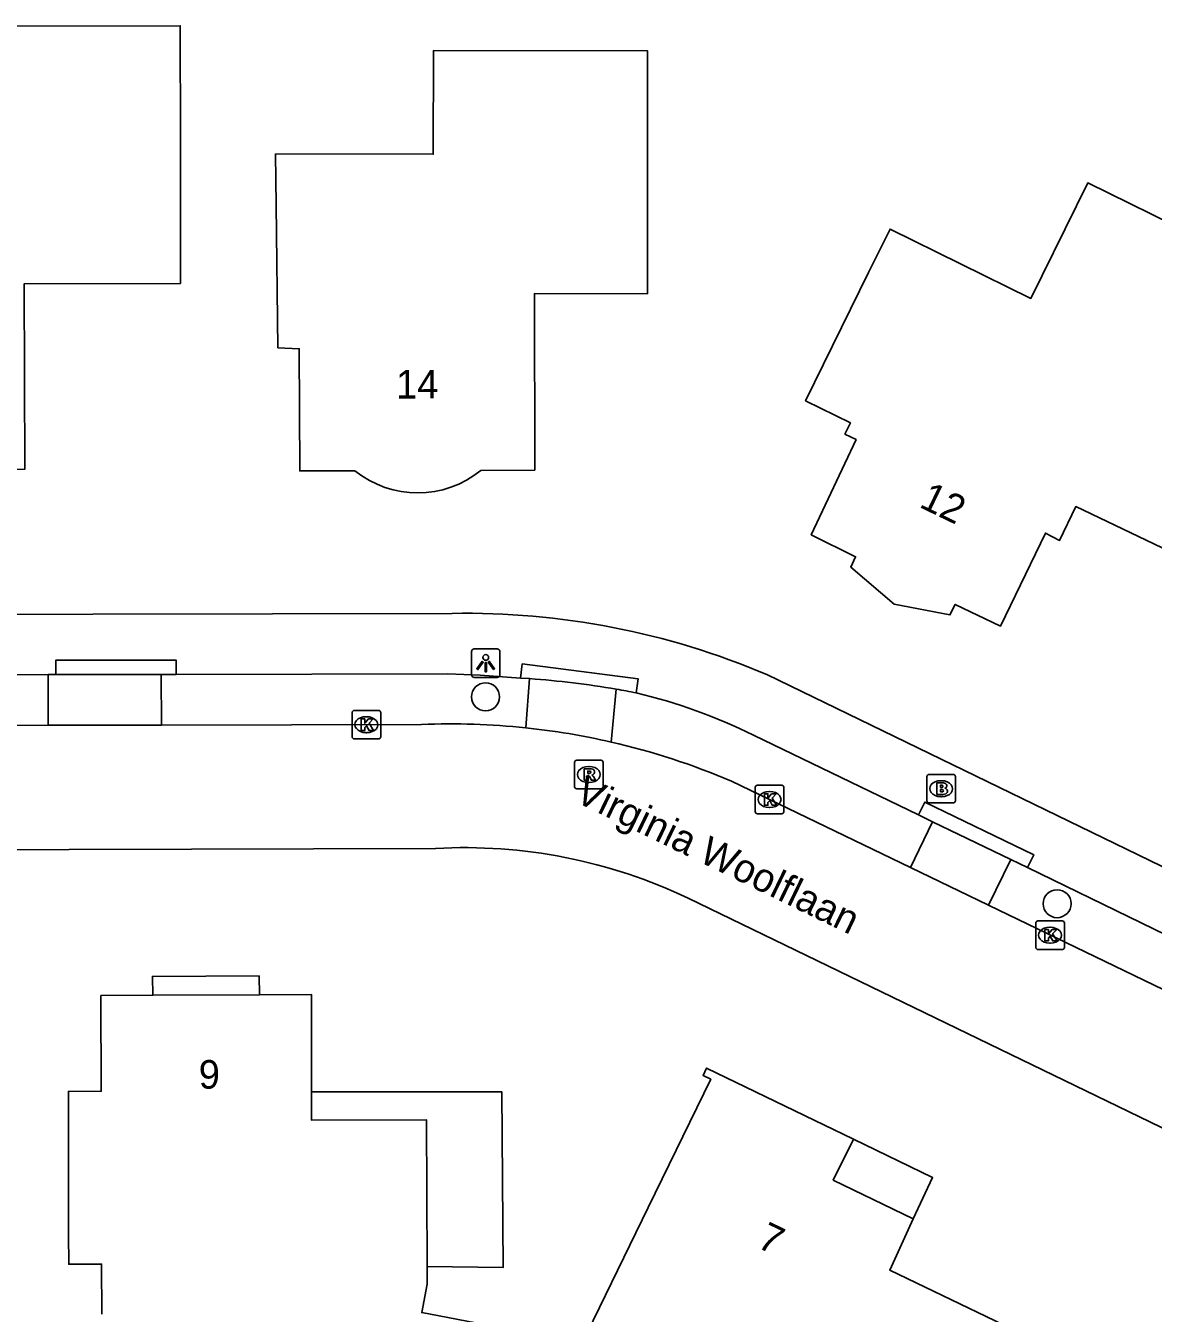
# Model space of a CAD drawing. Extents: x 160457 to 162082, y 388340 to 389736.
# Drawn here: x 161147.57 to 161187.04, y 388607.31 to 388652.4 of the extents above; entities that cross this region are included whole.
import ezdxf

# ---------------------------------------------------------------- set-up
doc = ezdxf.new("R2010")
doc.units = 0
for name, color, linetype in [('IMGEO_Boom', 7, 'Continuous'), ('IMGEO_Brandkraan', 7, 'Continuous'), ('IMGEO_Kolk', 7, 'Continuous'), ('IMGEO_Lichtpunt', 7, 'Continuous'), ('IMGEO_Openbare_ruimte_label', 7, 'Continuous'), ('IMGEO_Pand', 7, 'Continuous'), ('IMGEO_Pand_nummerreeks', 7, 'Continuous'), ('IMGEO_Pand_overbouw', 7, 'Continuous'), ('IMGEO_Parkeervlak_open', 7, 'Continuous'), ('IMGEO_Rijbaan_lokaal_open', 7, 'Continuous'), ('IMGEO_Rioolput', 7, 'Continuous'), ('IMGEO_Voetpad_open', 7, 'Continuous')]:
    doc.layers.add(name, color=color, linetype=linetype)

msp = doc.modelspace()

# ---------------------------------------------------------------- linework, layer by layer
at = {"layer": 'IMGEO_Boom'}
for centre in [(161163.664, 388628.895), (161183.678, 388621.652)]:
    msp.add_circle(centre, 0.489, dxfattribs=at)
at = {"layer": 'IMGEO_Brandkraan'}
for p, q in [((161179.118, 388625.254), (161179.118, 388626.106)), ((161179.193, 388626.18), (161180.045, 388626.18)), ((161179.606, 388625.96), (161179.631, 388625.96)), ((161180.119, 388626.106), (161180.119, 388625.254)), ((161180.045, 388625.18), (161179.193, 388625.18)), ((161179.629, 388625.4), (161179.604, 388625.4))]:
    msp.add_line(p, q, dxfattribs=at)
for points in [[(161179.118, 388625.254), (161179.118, 388626.106)], [(161179.193, 388626.18), (161180.045, 388626.18)], [(161180.119, 388626.106), (161180.119, 388625.254)], [(161179.466, 388625.88), (161179.466, 388625.48), (161179.679, 388625.48)], [(161179.697, 388625.88), (161179.466, 388625.88)], [(161179.645, 388625.799), (161179.591, 388625.799), (161179.591, 388625.723)], [(161179.591, 388625.723), (161179.644, 388625.723)], [(161179.653, 388625.647), (161179.591, 388625.647), (161179.591, 388625.566)], [(161179.591, 388625.566), (161179.653, 388625.566)], [(161180.045, 388625.18), (161179.193, 388625.18)]]:
    msp.add_lwpolyline(points, dxfattribs=at)
for centre, radius, start, end in [((161179.195, 388626.104), 0.0765, 91.552, 178.448), ((161179.195, 388626.104), 0.0765, 91.552, 178.448), ((161180.043, 388626.104), 0.0765, 1.552, 88.448), ((161180.043, 388626.104), 0.0765, 1.552, 88.448), ((161179.646, 388625.761), 0.0379, 267.8285, 90.9355), ((161179.654, 388625.606), 0.0404, 269.8759, 90.5077), ((161179.685, 388625.731), 0.251, 268.6676, 293.5347), ((161179.701, 388625.735), 0.145, 59.4692, 91.5367), ((161179.726, 388625.782), 0.0922, 285.5137, 58.1501), ((161179.731, 388625.59), 0.105, 301.3115, 78.989), ((161179.195, 388625.256), 0.0765, 181.552, 268.448), ((161179.195, 388625.256), 0.0765, 181.552, 268.448), ((161180.043, 388625.256), 0.0765, 271.552, 358.448), ((161180.043, 388625.256), 0.0765, 271.552, 358.448)]:
    msp.add_arc(centre, radius, start, end, dxfattribs=at)
for centre, major_axis, ratio, start_param, end_param in [((161179.605, 388625.68), (-0.387, 0.002), 0.722429, 4.712389, 7.853982), ((161179.63, 388625.68), (-0.39, 0.002), 0.717154, 1.570796, 4.712389)]:
    msp.add_ellipse(centre, major_axis=major_axis, ratio=ratio, start_param=start_param, end_param=end_param, dxfattribs=at)
at = {"layer": 'IMGEO_Kolk'}
for p, q in [((161158.992, 388627.495), (161158.992, 388628.347)), ((161159.067, 388628.421), (161159.919, 388628.421)), ((161159.48, 388628.201), (161159.505, 388628.201)), ((161159.993, 388628.347), (161159.993, 388627.495)), ((161159.919, 388627.421), (161159.067, 388627.421)), ((161159.503, 388627.641), (161159.478, 388627.641)), ((161173.108, 388624.875), (161173.108, 388625.727)), ((161173.183, 388625.801), (161174.035, 388625.801)), ((161173.596, 388625.581), (161173.621, 388625.581)), ((161174.109, 388625.727), (161174.109, 388624.875)), ((161173.619, 388625.021), (161173.594, 388625.021)), ((161174.035, 388624.801), (161173.183, 388624.801)), ((161182.929, 388620.121), (161182.929, 388620.973)), ((161183.004, 388621.047), (161183.856, 388621.047)), ((161183.93, 388620.973), (161183.93, 388620.121)), ((161183.417, 388620.827), (161183.442, 388620.827)), ((161183.856, 388620.047), (161183.004, 388620.047)), ((161183.44, 388620.267), (161183.415, 388620.267))]:
    msp.add_line(p, q, dxfattribs=at)
for points in [[(161158.992, 388627.495), (161158.992, 388628.347)], [(161159.067, 388628.421), (161159.919, 388628.421)], [(161159.993, 388628.347), (161159.993, 388627.495)], [(161159.313, 388628.121), (161159.436, 388628.121), (161159.436, 388627.97), (161159.566, 388628.121), (161159.73, 388628.121), (161159.584, 388627.97), (161159.737, 388627.721), (161159.585, 388627.721), (161159.5, 388627.885), (161159.436, 388627.818), (161159.436, 388627.721), (161159.313, 388627.721), (161159.313, 388628.121)], [(161159.919, 388627.421), (161159.067, 388627.421)], [(161173.108, 388624.875), (161173.108, 388625.727)], [(161173.183, 388625.801), (161174.035, 388625.801)], [(161173.429, 388625.501), (161173.552, 388625.501), (161173.552, 388625.35), (161173.682, 388625.501), (161173.846, 388625.501), (161173.7, 388625.35), (161173.853, 388625.101), (161173.701, 388625.101), (161173.616, 388625.265), (161173.552, 388625.198), (161173.552, 388625.101), (161173.429, 388625.101), (161173.429, 388625.501)], [(161174.109, 388625.727), (161174.109, 388624.875)], [(161174.035, 388624.801), (161173.183, 388624.801)], [(161182.929, 388620.121), (161182.929, 388620.973)], [(161183.004, 388621.047), (161183.856, 388621.047)], [(161183.93, 388620.973), (161183.93, 388620.121)], [(161183.25, 388620.747), (161183.373, 388620.747), (161183.373, 388620.596), (161183.503, 388620.747), (161183.667, 388620.747), (161183.521, 388620.596), (161183.674, 388620.347), (161183.522, 388620.347), (161183.437, 388620.511), (161183.373, 388620.444), (161183.373, 388620.347), (161183.25, 388620.347), (161183.25, 388620.747)], [(161183.856, 388620.047), (161183.004, 388620.047)]]:
    msp.add_lwpolyline(points, dxfattribs=at)
for centre, start, end in [((161159.069, 388628.345), 91.552, 178.448), ((161159.069, 388628.345), 91.552, 178.448), ((161159.917, 388628.345), 1.552, 88.448), ((161159.917, 388628.345), 1.552, 88.448), ((161159.069, 388627.497), 181.552, 268.448), ((161159.069, 388627.497), 181.552, 268.448), ((161159.917, 388627.497), 271.552, 358.448), ((161159.917, 388627.497), 271.552, 358.448), ((161173.185, 388625.725), 91.552, 178.448), ((161173.185, 388625.725), 91.552, 178.448), ((161174.033, 388625.725), 1.552, 88.448), ((161174.033, 388625.725), 1.552, 88.448), ((161173.185, 388624.877), 181.552, 268.448), ((161173.185, 388624.877), 181.552, 268.448), ((161174.033, 388624.877), 271.552, 358.448), ((161174.033, 388624.877), 271.552, 358.448), ((161183.006, 388620.971), 91.552, 178.448), ((161183.006, 388620.971), 91.552, 178.448), ((161183.854, 388620.971), 1.552, 88.448), ((161183.854, 388620.971), 1.552, 88.448), ((161183.006, 388620.123), 181.552, 268.448), ((161183.006, 388620.123), 181.552, 268.448), ((161183.854, 388620.123), 271.552, 358.448), ((161183.854, 388620.123), 271.552, 358.448)]:
    msp.add_arc(centre, 0.0765, start, end, dxfattribs=at)
for centre, major_axis, ratio, start_param, end_param in [((161159.479, 388627.921), (-0.387, 0.002), 0.722429, 4.712389, 7.853982), ((161159.504, 388627.921), (-0.39, 0.002), 0.717154, 1.570796, 4.712389), ((161173.595, 388625.301), (-0.387, 0.002), 0.722429, 4.712389, 7.853982), ((161173.62, 388625.301), (-0.39, 0.002), 0.717154, 1.570796, 4.712389), ((161183.416, 388620.547), (-0.387, 0.002), 0.722429, 4.712389, 7.853982), ((161183.441, 388620.547), (-0.39, 0.002), 0.717154, 1.570796, 4.712389)]:
    msp.add_ellipse(centre, major_axis=major_axis, ratio=ratio, start_param=start_param, end_param=end_param, dxfattribs=at)
at = {"layer": 'IMGEO_Lichtpunt'}
for p, q in [((161163.172, 388630.479), (161163.172, 388629.672)), ((161163.172, 388630.479), (161163.172, 388629.672)), ((161164.074, 388630.574), (161163.266, 388630.574)), ((161164.074, 388630.574), (161163.266, 388630.574)), ((161164.168, 388629.672), (161164.168, 388630.479)), ((161164.168, 388629.672), (161164.168, 388630.479)), ((161163.266, 388629.578), (161164.074, 388629.578)), ((161163.266, 388629.578), (161164.074, 388629.578))]:
    msp.add_line(p, q, dxfattribs=at)
for points in [[(161163.546, 388630.143), (161163.585, 388630.115), (161163.397, 388629.853), (161163.359, 388629.88), (161163.546, 388630.143)], [(161163.648, 388630.095), (161163.695, 388630.095), (161163.695, 388629.773), (161163.648, 388629.773), (161163.648, 388630.095)], [(161163.758, 388630.115), (161163.796, 388630.142), (161163.983, 388629.88), (161163.944, 388629.852), (161163.758, 388630.115)]]:
    msp.add_lwpolyline(points, dxfattribs=at)
msp.add_circle((161163.671, 388630.277), 0.0994, dxfattribs=at)
for centre, start, end in [((161163.266, 388630.479), 90, 180), ((161163.266, 388630.479), 90, 180), ((161164.074, 388630.479), 0, 90), ((161164.074, 388630.479), 0, 90), ((161163.266, 388629.672), 180, 270), ((161163.266, 388629.672), 180, 270), ((161164.074, 388629.672), 270, 0), ((161164.074, 388629.672), 270, 360)]:
    msp.add_arc(centre, 0.0946, start, end, dxfattribs=at)
at = {"layer": 'IMGEO_Pand'}
for points in [[(161152.989, 388643.374), (161147.512, 388643.362), (161147.537, 388636.873), (161138.997, 388636.838), (161138.988, 388641.838), (161138.98, 388646.837), (161145.475, 388646.892), (161145.465, 388652.381), (161152.973, 388652.395), (161152.98, 388648.374), (161152.989, 388643.374)], [(161159.091, 388636.815), (161157.158, 388636.808), (161157.14, 388641.084), (161156.397, 388641.117), (161156.336, 388646.117), (161156.314, 388647.905), (161161.833, 388647.897), (161161.838, 388651.525), (161169.336, 388651.516), (161169.334, 388648.01)], [(161169.334, 388648.01), (161169.331, 388643.01), (161165.374, 388643.015), (161165.387, 388636.835), (161163.499, 388636.827)], [(161189.817, 388638.475), (161187.618, 388633.984), (161184.335, 388635.558), (161183.763, 388634.374), (161183.27, 388634.63), (161181.692, 388631.369), (161180.111, 388632.13), (161179.921, 388631.762), (161177.976, 388632.137), (161176.454, 388633.437), (161176.622, 388633.799), (161175.068, 388634.569), (161176.641, 388637.902), (161176.246, 388638.097), (161176.44, 388638.49), (161174.869, 388639.263), (161177.077, 388643.75), (161177.827, 388645.273), (161182.761, 388642.845), (161184.752, 388646.89), (161192.154, 388643.248), (161189.817, 388638.475)], [(161163.922, 388606.854), (161161.428, 388607.334), (161161.619, 388608.325), (161161.616, 388608.943), (161161.594, 388614.089), (161157.576, 388614.07), (161157.574, 388615.07), (161157.565, 388618.474), (161155.749, 388618.464), (161152.018, 388618.445), (161150.198, 388618.435), (161150.212, 388615.083), (161149.059, 388615.08), (161149.068, 388610.081), (161149.07, 388609.029), (161150.223, 388609.034), (161150.224, 388607.278)], [(161166.176, 388605.112), (161166.299, 388605.369), (161166.579, 388605.306), (161169.358, 388611.011), (161171.548, 388615.506), (161171.28, 388615.638), (161171.404, 388615.896), (161176.543, 388613.402), (161175.837, 388611.972), (161178.632, 388610.615), (161177.817, 388608.817), (161183.645, 388606.015), (161181.471, 388601.513), (161180.386, 388599.267), (161174.786, 388601.998), (161174.397, 388601.185), (161166.176, 388605.112)]]:
    msp.add_lwpolyline(points, dxfattribs=at)
msp.add_arc((161161.288, 388639.518), 3.483, 230.9011, 309.4109, dxfattribs=at)
at = {"layer": 'IMGEO_Pand_overbouw'}
for points in [[(161155.749, 388618.464), (161155.735, 388619.123), (161151.999, 388619.106), (161152.018, 388618.445)], [(161161.616, 388608.943), (161164.285, 388608.914), (161164.233, 388615.065), (161157.574, 388615.07), (161157.576, 388614.07), (161161.594, 388614.089)], [(161178.632, 388610.615), (161179.315, 388612.063), (161176.543, 388613.402), (161175.837, 388611.972)]]:
    msp.add_lwpolyline(points, close=True, dxfattribs=at)
at = {"layer": 'IMGEO_Parkeervlak_open'}
for points in [[(161148.352, 388627.9), (161148.349, 388629.681)], [(161152.312, 388629.678), (161152.315, 388627.908)], [(161165.071, 388627.811), (161165.207, 388629.533)], [(161168.24, 388629.165), (161168.065, 388627.312)], [(161178.543, 388622.919), (161179.318, 388624.524)], [(161182.053, 388623.202), (161181.279, 388621.599)]]:
    msp.add_lwpolyline(points, dxfattribs=at)
at = {"layer": 'IMGEO_Rijbaan_lokaal_open'}
for points in [[(161148.352, 388627.9), (161134.773, 388627.874)], [(161152.315, 388627.908), (161148.352, 388627.9)], [(161152.315, 388627.908), (161161.426, 388627.926)], [(161172.271, 388625.945), (161178.543, 388622.919)], [(161121.947, 388623.48), (161123.436, 388623.481), (161161.918, 388623.589)], [(161181.279, 388621.599), (161178.543, 388622.919)], [(161170.764, 388621.844), (161189.571, 388612.726)], [(161181.279, 388621.599), (161191.481, 388616.676)]]:
    msp.add_lwpolyline(points, dxfattribs=at)
for centre, radius, start, end in [((161162.462, 388602.933), 25.015, 84.0127, 92.3731), ((161162.465, 388602.944), 25.003, 77.0578, 84.0176), ((161162.487, 388602.996), 24.948, 66.91, 77.0804), ((161162.923, 388605.388), 18.228, 64.5218, 93.1599)]:
    msp.add_arc(centre, radius, start, end, dxfattribs=at)
at = {"layer": 'IMGEO_Rioolput'}
for p, q in [((161166.781, 388625.75), (161166.781, 388626.602)), ((161166.856, 388626.676), (161167.708, 388626.676)), ((161167.269, 388626.456), (161167.294, 388626.456)), ((161167.782, 388626.602), (161167.782, 388625.75)), ((161167.292, 388625.896), (161167.267, 388625.896)), ((161167.708, 388625.676), (161166.856, 388625.676))]:
    msp.add_line(p, q, dxfattribs=at)
for points in [[(161166.781, 388625.75), (161166.781, 388626.602)], [(161166.856, 388626.676), (161167.708, 388626.676)], [(161167.37, 388626.374), (161167.118, 388626.376), (161167.118, 388625.976)], [(161167.782, 388626.602), (161167.782, 388625.75)], [(161167.118, 388625.976), (161167.242, 388625.976), (161167.242, 388626.138), (161167.253, 388626.138)], [(161167.296, 388626.295), (161167.242, 388626.295), (161167.242, 388626.214)], [(161167.242, 388626.214), (161167.294, 388626.214)], [(161167.3, 388626.109), (161167.371, 388625.976), (161167.511, 388625.976), (161167.446, 388626.102)], [(161167.708, 388625.676), (161166.856, 388625.676)]]:
    msp.add_lwpolyline(points, dxfattribs=at)
for centre, radius, start, end in [((161166.858, 388626.6), 0.0765, 91.552, 178.448), ((161166.858, 388626.6), 0.0765, 91.552, 178.448), ((161167.369, 388626.264), 0.109, 350.3612, 89.416), ((161167.706, 388626.6), 0.0765, 1.552, 88.448), ((161167.706, 388626.6), 0.0765, 1.552, 88.448), ((161167.252, 388626.085), 0.0533, 26.0293, 88.6989), ((161167.278, 388626.403), 0.19, 274.7715, 282.9687), ((161167.302, 388626.199), 0.0964, 77.0061, 93.1865), ((161167.316, 388626.256), 0.0378, 276.6634, 79.6772), ((161167.367, 388626.264), 0.112, 277.5842, 350.9817), ((161167.351, 388626.049), 0.108, 29.5134, 73.7905), ((161166.858, 388625.752), 0.0765, 181.552, 268.448), ((161166.858, 388625.752), 0.0765, 181.552, 268.448), ((161167.706, 388625.752), 0.0765, 271.552, 358.448), ((161167.706, 388625.752), 0.0765, 271.552, 358.448)]:
    msp.add_arc(centre, radius, start, end, dxfattribs=at)
for centre, major_axis, ratio, start_param, end_param in [((161167.268, 388626.176), (-0.387, 0.002), 0.722429, 4.712389, 7.853982), ((161167.293, 388626.176), (-0.39, 0.002), 0.717154, 1.570796, 4.712389)]:
    msp.add_ellipse(centre, major_axis=major_axis, ratio=ratio, start_param=start_param, end_param=end_param, dxfattribs=at)
at = {"layer": 'IMGEO_Voetpad_open'}
for points in [[(161118.462, 388631.734), (161162.498, 388631.816)], [(161148.619, 388629.682), (161148.619, 388630.181), (161152.836, 388630.176), (161152.836, 388629.677)], [(161164.886, 388629.555), (161164.949, 388630.05), (161169.003, 388629.531), (161168.94, 388629.036)], [(161135.365, 388629.647), (161148.349, 388629.681)], [(161148.349, 388629.681), (161148.619, 388629.682)], [(161148.619, 388629.682), (161152.312, 388629.678)], [(161152.836, 388629.677), (161152.312, 388629.678)], [(161152.836, 388629.677), (161162.338, 388629.7), (161163.474, 388629.654), (161164.886, 388629.555)], [(161165.207, 388629.533), (161164.886, 388629.555)], [(161173.508, 388629.675), (161221.872, 388606.193)], [(161173.046, 388627.554), (161178.829, 388624.76)], [(161178.829, 388624.76), (161179.046, 388625.21), (161182.86, 388623.367), (161182.643, 388622.917)], [(161179.318, 388624.524), (161178.829, 388624.76)], [(161179.318, 388624.524), (161182.053, 388623.202)], [(161182.643, 388622.917), (161182.053, 388623.202)], [(161182.643, 388622.917), (161194.585, 388617.112)]]:
    msp.add_lwpolyline(points, dxfattribs=at)
for centre, radius, start, end in [((161163.001, 388605.022), 26.799, 66.9164, 91.0749), ((161162.971, 388598.419), 31.194, 80.2751, 85.889), ((161160.81, 388586.881), 42.932, 79.0834, 80.0333), ((161164.459, 388610.192), 19.369, 63.6835, 76.6239)]:
    msp.add_arc(centre, radius, start, end, dxfattribs=at)

# ---------------------------------------------------------------- texts
at = {"layer": 'IMGEO_Openbare_ruimte_label'}
msp.add_text('Virginia Woolflaan', height=1, rotation=334.1524, dxfattribs=at).set_placement((161166.736, 388625.255))
at = {"layer": 'IMGEO_Pand_nummerreeks'}
for s, rotation, p in [('14', 0.188, (161160.529, 388639.339)), ('12', 334.2152, (161178.811, 388635.559)), ('9', 0.3033, (161153.624, 388615.174)), ('7', 334.103, (161173.124, 388609.643))]:
    msp.add_text(s, height=1, rotation=rotation, dxfattribs=at).set_placement(p)

doc.saveas('drawing.dxf')
